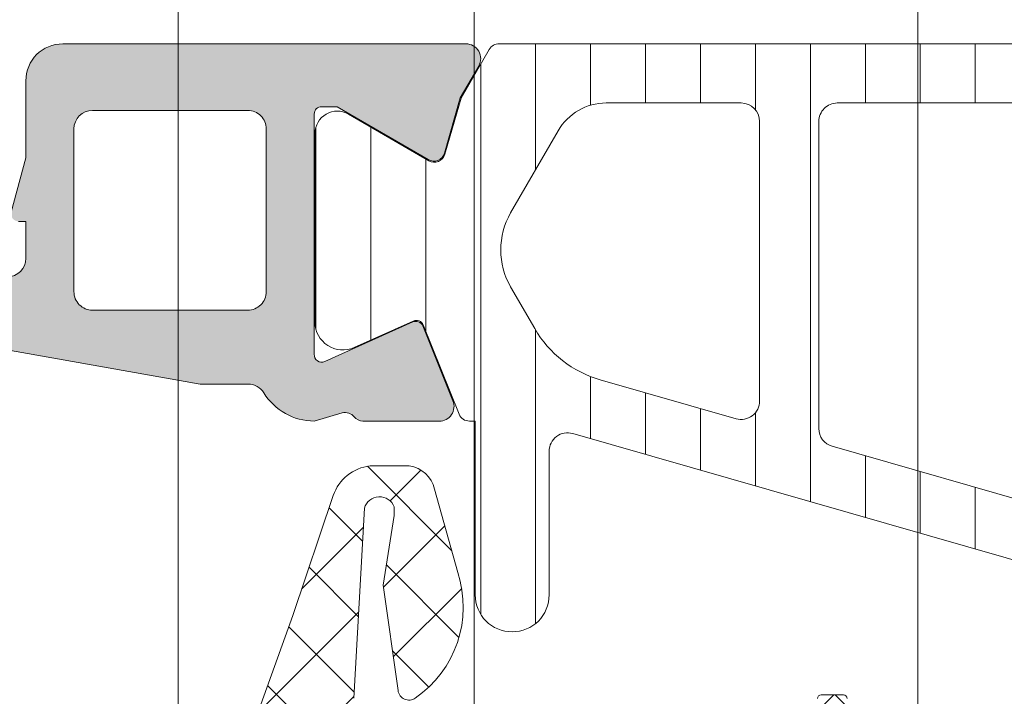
# Model space of a CAD drawing. Header units: millimetres. Extents: x 144573 to 336993, y 74252 to 247042.
# Tile 902 of 1056: x 198244 to 198271, y 226918 to 226936. Entities that reach past the tile are written whole.
import ezdxf

# ---------------------------------------------------------------- set-up
doc = ezdxf.new("R2010")
doc.units = ezdxf.units.MM
doc.layers.add('FASÁDA DETAILNÍ', color=255, linetype='Continuous', lineweight=0)
pattern_1 = [(135, (223145.3692754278, 214980.7191812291), (-1.077630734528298, -1.077630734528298), []), (225, (223145.3692754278, 214980.7191812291), (1.077630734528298, -1.077630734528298), [])]

msp = doc.modelspace()

# ---------------------------------------------------------------- hatches: boundary and pattern name
at = {"layer": 'FASÁDA DETAILNÍ'}
h = msp.add_hatch(dxfattribs=at)
h.set_pattern_fill('ANSI37', color=256, scale=0.625, angle=90, style=0)
h.set_pattern_definition([(135, (223145.3692754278, 214980.7191812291), (-1.403165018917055, -1.403165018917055), []), (225, (223145.3692754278, 214980.7191812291), (1.403165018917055, -1.403165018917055), [])])
edge = h.paths.add_edge_path()
edge.add_ellipse((198245.1717338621, 226944.6060278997), major_axis=(-5.039467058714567, 0), ratio=1, start_angle=299.79178446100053, end_angle=355.0355387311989, ccw=False)
edge.add_ellipse((198242.8169336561, 226948.7191123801), major_axis=(-0.3000000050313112, 0), ratio=1, start_angle=270.0006926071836, end_angle=299.79217297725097, ccw=False)
edge.add_line((198242.8169300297, 226949.0191123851), (198243.3512140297, 226949.0191153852))
edge.add_ellipse((198243.3512152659, 226948.7191156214), major_axis=(-0.2999997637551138, 0), ratio=1, start_angle=179.9999548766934, end_angle=270.00023610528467, ccw=False)
edge.add_line((198243.6512150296, 226948.7191153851), (198243.6512150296, 226947.1691183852))
edge.add_ellipse((198243.9512256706, 226947.1691260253), major_axis=(-0.3000106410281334, 0), ratio=1, start_angle=0.001459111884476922, end_angle=89.99567605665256)
edge.add_line((198243.9512030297, 226946.8691153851), (198245.3511850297, 226946.8691043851))
edge.add_ellipse((198245.3511821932, 226946.5691145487), major_axis=(-0.2999898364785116, 0), ratio=1, start_angle=180.0003507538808, end_angle=269.99945825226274, ccw=False)
edge.add_line((198245.6511720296, 226946.5691163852), (198245.6511720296, 226944.8691043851))
edge.add_ellipse((198245.3511618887, 226944.8691115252), major_axis=(-0.3000101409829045, 0), ratio=1, start_angle=90.00441944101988, end_angle=179.9986363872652, ccw=False)
edge.add_line((198245.3511850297, 226944.5691013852), (198243.7873540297, 226944.5691123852))
edge.add_ellipse((198243.7544970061, 226944.2679533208), major_axis=(-0.3029461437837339, 0), ratio=1, start_angle=-96.2264509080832, end_angle=13.48357731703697)
edge.add_ellipse((198232.4385326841, 226935.5630301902), major_axis=(-14.00076634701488, 0), ratio=1, start_angle=195.3017322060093, end_angle=218.0756200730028, ccw=False)
edge.add_ellipse((198246.4307704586, 226939.3697437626), major_axis=(-0.5004721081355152, 0), ratio=1, start_angle=12.91760853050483, end_angle=129.8066343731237)
edge.add_line((198246.7511720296, 226938.9852763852), (198246.7511720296, 226947.2685553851))
edge.add_ellipse((198246.2511723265, 226947.2685548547), major_axis=(-0.499999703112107, 0), ratio=1, start_angle=180.0000607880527, end_angle=240.0000196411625)
edge.add_line((198246.5011720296, 226947.7015673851), (198246.2011720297, 226947.8747733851))
edge.add_ellipse((198246.4511717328, 226948.3077859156), major_axis=(-0.4999997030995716, 0), ratio=1, start_angle=6.078805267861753e-05, end_angle=60.00001964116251, ccw=False)
edge.add_line((198245.9511720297, 226948.3077853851), (198245.9511720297, 226949.9371333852))
edge.add_ellipse((198246.9511713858, 226949.9371341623), major_axis=(-0.9999993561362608, 0), ratio=1, start_angle=-59.94966113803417, end_angle=4.4527992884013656e-05, ccw=False)
edge.add_ellipse((198242.7948446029, 226957.1215148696), major_axis=(-7.300023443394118, 0), ratio=1, start_angle=120.0503545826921, end_angle=168.7144463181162)
edge.add_ellipse((198249.8511816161, 226955.3062827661), major_axis=(-0.3999905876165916, 0), ratio=1, start_angle=255.1470247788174, end_angle=339.4981705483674)
edge.add_ellipse((198243.5020834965, 226957.6803497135), major_axis=(-6.378448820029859, 0), ratio=1, start_angle=104.45259778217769, end_angle=159.4981254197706, ccw=False)
edge.add_line((198245.0940100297, 226951.5037503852), (198243.6833030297, 226951.1401633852))
edge.add_line((198243.6833030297, 226951.1401633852), (198242.8206020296, 226950.9300503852))
edge.add_ellipse((198244.1511670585, 226945.5934276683), major_axis=(-5.499995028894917, 0), ratio=1, start_angle=-76.00004503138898, end_angle=3.420221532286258e-05)
edge.add_line((198238.6511720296, 226945.5934243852), (198238.6511720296, 226933.1753963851))
edge.add_line((198238.6511720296, 226933.1753963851), (198238.9387910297, 226931.8123393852))
edge.add_ellipse((198238.4495646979, 226931.70910677), major_axis=(-0.4999993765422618, 0), ratio=1, start_angle=130.2837515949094, end_angle=191.915300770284, ccw=False)
edge.add_line((198238.7728510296, 226931.3276813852), (198236.9162430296, 226929.7540703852))
edge.add_ellipse((198237.4011725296, 226929.1819313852), major_axis=(-0.7499997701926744, 0), ratio=1, start_angle=-49.71629384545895, end_angle=130.2837061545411)
edge.add_line((198237.8861020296, 226928.6097923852), (198240.1977460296, 226930.5690783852))
edge.add_ellipse((198239.5511738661, 226931.3319299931), major_axis=(-0.9999990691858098, 0), ratio=1, start_angle=130.2836986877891, end_angle=191.9152478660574)
edge.add_line((198240.5296270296, 226931.5383943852), (198240.1511720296, 226933.3319313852))
edge.add_line((198240.1511720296, 226933.3319313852), (198240.1511720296, 226945.0421323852))
h = msp.add_hatch(color=256, dxfattribs=at)
edge = h.paths.add_edge_path(flags=16)
edge.add_line((198246.0473870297, 226928.0192563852), (198250.2471370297, 226928.0192563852))
edge.add_ellipse((198250.2471374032, 226928.5192560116), major_axis=(-0.4999996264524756, 0), ratio=1, start_angle=89.99995719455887, end_angle=180.0000428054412)
edge.add_line((198250.7471370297, 226928.5192563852), (198250.7471370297, 226932.9192803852))
edge.add_ellipse((198250.2471374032, 226932.9192807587), major_axis=(-0.4999996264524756, 0), ratio=1, start_angle=179.9999571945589, end_angle=270.0000428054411)
edge.add_line((198250.2471370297, 226933.4192803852), (198246.0473880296, 226933.4192803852))
edge.add_ellipse((198246.0473885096, 226932.9192799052), major_axis=(-0.5000004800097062, 0), ratio=1, start_angle=270.0000550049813, end_angle=359.9999449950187)
edge.add_line((198245.5473880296, 226932.9192803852), (198245.5473870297, 226928.5192563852))
edge.add_ellipse((198246.0473866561, 226928.5192560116), major_axis=(-0.4999996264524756, 0), ratio=1, start_angle=-4.280544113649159e-05, end_angle=90.00004280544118)
edge = h.paths.add_edge_path()
edge.add_line((198248.9607910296, 226926.0208753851), (198242.1977910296, 226927.2206353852))
edge.add_arc((198242.5471353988, 226929.1898870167), 1.999998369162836, 179.9999607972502, 259.9404098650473, ccw=False)
edge.add_line((198240.5471370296, 226929.1898883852), (198240.5471370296, 226933.3548613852))
edge.add_line((198240.5471370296, 226933.3548613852), (198241.0074180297, 226935.0726503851))
edge.add_arc((198241.2006030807, 226935.0208864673), 0.1999999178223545, 90.00001461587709, 164.999961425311, ccw=False)
edge.add_line((198241.2006030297, 226935.2208863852), (198241.6471370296, 226935.2208863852))
edge.add_arc((198241.6471374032, 226934.7208867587), 0.4999996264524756, -4.2805441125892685e-05, 90.00004280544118, ccw=False)
edge.add_line((198242.1471370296, 226934.7208863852), (198242.1471370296, 226929.4208863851))
edge.add_arc((198242.6471366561, 226929.4208860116), 0.4999996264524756, 179.9999571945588, 270.0000428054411)
edge.add_line((198242.6471370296, 226928.9208863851), (198243.7473870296, 226928.9208863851))
edge.add_arc((198243.7473865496, 226929.4208868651), 0.5000004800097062, 270.0000550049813, 359.9999449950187)
edge.add_line((198244.2473870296, 226929.4208863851), (198244.2473870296, 226930.4208863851))
edge.add_line((198244.2473870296, 226930.4208863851), (198244.0473870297, 226930.4208863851))
edge.add_arc((198244.0473873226, 226930.6208865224), 0.2000001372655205, 164.9999946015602, 269.99991607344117, ccw=False)
edge.add_line((198243.8542020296, 226930.6726503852), (198244.2473880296, 226932.1400383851))
edge.add_line((198244.2473880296, 226932.1400383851), (198244.2473880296, 226934.2208863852))
edge.add_arc((198245.2473889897, 226934.2208854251), 1.000000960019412, 90.00005500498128, 179.9999449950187, ccw=False)
edge.add_line((198245.2473880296, 226935.2208863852), (198256.1468900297, 226935.2208863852))
edge.add_arc((198256.1468902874, 226934.8208860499), 0.4000003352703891, -29.999916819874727, 90.00003691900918, ccw=False)
edge.add_line((198256.4933010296, 226934.6208863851), (198255.9951350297, 226933.7580383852))
edge.add_line((198255.9951350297, 226933.7580383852), (198255.5672650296, 226932.2658773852))
edge.add_arc((198255.278886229, 226932.3485687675), 0.300000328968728, 239.8207587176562, 343.9999831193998, ccw=False)
edge.add_line((198255.1280740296, 226932.0892313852), (198252.6624630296, 226933.5209663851))
edge.add_line((198252.6624630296, 226933.5209663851), (198252.2420440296, 226933.5209663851))
edge.add_arc((198252.238551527, 226933.3293981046), 0.1916001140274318, 88.95554997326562, 182.5222218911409)
edge.add_line((198252.0471370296, 226933.3209663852), (198252.0471370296, 226926.8315273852))
edge.add_arc((198252.2463035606, 226926.8132896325), 0.1999998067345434, 174.7679954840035, 294.1409481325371)
edge.add_line((198252.3281000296, 226926.6307813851), (198254.7117850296, 226927.6991023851))
edge.add_arc((198254.793581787, 226927.5165937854), 0.2000002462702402, 21.973797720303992, 114.14098223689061, ccw=False)
edge.add_line((198254.9790530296, 226927.5914303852), (198255.7954130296, 226925.5682023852))
edge.add_arc((198255.4244711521, 226925.4185292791), 0.3999998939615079, -90.00001754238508, 21.973817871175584, ccw=False)
edge.add_line((198255.4244710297, 226925.0185293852), (198253.3603240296, 226925.0185283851))
edge.add_arc((198253.3603231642, 226925.3185280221), 0.2999996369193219, 217.9049134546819, 270.0001652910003, ccw=False)
edge.add_arc((198252.8869036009, 226924.9499174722), 0.3000002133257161, 37.90465250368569, 105.9998620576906)
edge.add_line((198252.8042130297, 226925.2382963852), (198252.0463240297, 226925.0209743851))
edge.add_arc((198252.0463235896, 226926.6209734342), 1.599999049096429, 211.5923944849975, 270.00001575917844, ccw=False)
edge.add_arc((198250.2575515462, 226925.5208414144), 0.4999999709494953, 31.59233596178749, 89.99845491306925)
edge.add_line((198250.2575650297, 226926.0208413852), (198248.9607910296, 226926.0208753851))
h = msp.add_hatch(dxfattribs=at)
h.set_pattern_fill('ANSI31', color=256, scale=0.468, angle=45, style=0)
h.set_pattern_definition([(90, (223145.3692754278, 214980.7191812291), (-1.4859, 3.33066907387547e-16), [])])
edge = h.paths.add_edge_path(flags=16)
edge.add_line((198258.6396500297, 226932.8710123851), (198257.3562880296, 226930.6483023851))
edge.add_ellipse((198259.088012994, 226929.6484300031), major_axis=(-1.99965400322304, 0), ratio=1, start_angle=-30.00150144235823, end_angle=29.99995422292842)
edge.add_line((198257.3562610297, 226928.6486043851), (198258.0083890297, 226927.5190863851))
edge.add_ellipse((198260.6064692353, 226929.0190895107), major_axis=(-3.000005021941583, 0), ratio=1, start_angle=30.00001355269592, end_angle=73.99994528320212)
edge.add_line((198259.7795530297, 226926.1353003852), (198263.4505750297, 226925.0826523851))
edge.add_ellipse((198263.5883938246, 226925.563283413), major_axis=(-0.5000002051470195, 0), ratio=1, start_angle=73.99999279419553, end_angle=180.0007989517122)
edge.add_line((198264.0883940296, 226925.5632903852), (198264.0882840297, 226933.1210433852))
edge.add_ellipse((198263.5882841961, 226933.1210335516), major_axis=(-0.4999998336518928, 0), ratio=1, start_angle=180.0011268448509, end_angle=270.0008212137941)
edge.add_line((198263.5882770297, 226933.6210333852), (198259.9386280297, 226933.6209773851))
edge.add_ellipse((198259.9386674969, 226932.120978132), major_axis=(-1.499999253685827, 0), ratio=1, start_angle=270.0015075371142, end_angle=329.9984727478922)
edge = h.paths.add_edge_path(flags=16)
edge.add_line((198265.6882860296, 226933.1210613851), (198265.6884130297, 226924.8177313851))
edge.add_ellipse((198266.1884133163, 226924.8177396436), major_axis=(-0.5000002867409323, 0), ratio=1, start_angle=0.0009463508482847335, end_angle=74.00005606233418)
edge.add_line((198266.0505950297, 226924.3371083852), (198272.0033570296, 226922.6301813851))
edge.add_ellipse((198272.1411760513, 226923.1108121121), major_axis=(-0.4999999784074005, 0), ratio=1, start_angle=73.99995830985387, end_angle=180.0009480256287)
edge.add_line((198272.6411760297, 226923.1108203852), (198272.6410060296, 226933.1211743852))
edge.add_ellipse((198272.1410058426, 226933.121162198), major_axis=(-0.5000001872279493, 0), ratio=1, start_angle=180.0013965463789, end_angle=270.0008952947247)
edge.add_line((198272.1409980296, 226933.6211623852), (198266.1882780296, 226933.6210723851))
edge.add_ellipse((198266.1882863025, 226933.1210721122), major_axis=(-0.5000002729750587, 0), ratio=1, start_angle=-89.99905199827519, end_angle=0.001229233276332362)
edge = h.paths.add_edge_path(flags=16)
edge.add_line((198280.0053100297, 226922.5720253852), (198281.8391990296, 226925.7484153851))
edge.add_ellipse((198279.241119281, 226927.2484152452), major_axis=(-3.000002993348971, 0), ratio=1, start_angle=150.0000360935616, end_angle=210.0014917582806)
edge.add_line((198281.8391590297, 226928.7484843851), (198279.4586640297, 226932.8713673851))
edge.add_ellipse((198278.1596457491, 226932.1213317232), major_axis=(-1.500000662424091, 0), ratio=1, start_angle=210.0015583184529, end_angle=270.0015171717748)
edge.add_line((198278.1596060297, 226933.6213323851), (198274.7409920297, 226933.6212413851))
edge.add_ellipse((198274.7410055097, 226933.1212419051), major_axis=(-0.4999994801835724, 0), ratio=1, start_angle=-89.99845530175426, end_angle=0.001434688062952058)
edge.add_line((198274.2410060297, 226933.1212293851), (198274.2411870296, 226922.8219143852))
edge.add_ellipse((198275.2411873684, 226922.8219327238), major_axis=(-1.000000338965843, 0), ratio=1, start_angle=0.001050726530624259, end_angle=90.00152757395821)
edge.add_line((198275.2412140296, 226921.8219323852), (198278.7063120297, 226921.8220253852))
edge.add_ellipse((198278.7062718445, 226923.3220255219), major_axis=(-1.500000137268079, 0), ratio=1, start_angle=90.00153496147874, end_angle=149.9999969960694)
edge = h.paths.add_edge_path()
edge.add_line((198281.8531160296, 226920.2221573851), (198275.3000530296, 226920.2219353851))
edge.add_arc((198275.2998861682, 226925.2219330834), 4.999997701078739, 253.9999762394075, 270.0019120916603, ccw=False)
edge.add_line((198273.9216980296, 226920.4156273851), (198259.0352800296, 226924.6842383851))
edge.add_arc((198258.8974615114, 226924.2036080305), 0.4999994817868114, 74.00000200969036, 180.0000739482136)
edge.add_line((198258.3974620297, 226924.2036073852), (198258.3974620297, 226920.3202333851))
edge.add_arc((198257.3974620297, 226920.3202133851), 1.0000000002, -179.99885408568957, 0.0011459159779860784, ccw=False)
edge.add_line((198256.3974620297, 226920.3201933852), (198256.3972740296, 226925.0185293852))
edge.add_line((198256.3972740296, 226925.0185293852), (198256.2412220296, 226925.0185293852))
edge.add_arc((198256.2412214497, 226925.3185293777), 0.2999999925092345, 201.9738458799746, 270.000110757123, ccw=False)
edge.add_line((198255.9630150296, 226925.2062743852), (198254.9898280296, 226927.6181763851))
edge.add_arc((198254.804356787, 226927.5433397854), 0.200000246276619, 21.97379770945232, 114.1409822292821)
edge.add_line((198254.7225600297, 226927.7258483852), (198253.1238750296, 226927.0093483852))
edge.add_arc((198252.8171367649, 226927.6937541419), 0.7499997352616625, 179.9999814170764, 294.1410584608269, ccw=False)
edge.add_line((198252.0671370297, 226927.6937543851), (198252.0671370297, 226932.8013033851))
edge.add_arc((198252.667136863, 226932.8013032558), 0.5999998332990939, 59.8570751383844, 179.9999876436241, ccw=False)
edge.add_line((198252.9684320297, 226933.3201683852), (198255.1403890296, 226932.0589523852))
edge.add_arc((198255.291037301, 226932.3183850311), 0.3000003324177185, 239.8569693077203, 343.9999309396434)
edge.add_line((198255.5794160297, 226932.2356933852), (198256.0136830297, 226933.7501653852))
edge.add_line((198256.0136830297, 226933.7501653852), (198256.7762310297, 226935.0709373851))
edge.add_arc((198257.0360381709, 226934.9209366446), 0.2999999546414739, 87.5366952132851, 149.999831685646, ccw=False)
edge.add_line((198257.0489320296, 226935.2206593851), (198281.0385860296, 226935.2206593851))
edge.add_arc((198281.0585407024, 226934.9213236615), 0.300000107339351, 30.000147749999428, 93.81387623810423, ccw=False)
edge.add_line((198281.3183480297, 226935.0713243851), (198282.0809160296, 226933.7505183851))
edge.add_line((198282.0809160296, 226933.7505183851), (198282.5151830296, 226932.2360473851))
edge.add_arc((198282.8035621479, 226932.3187385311), 0.3000005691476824, 195.9999567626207, 300.1429183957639)
edge.add_line((198282.9542100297, 226932.0593053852), (198285.1261660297, 226933.3205213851))
edge.add_arc((198285.4274616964, 226932.8016559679), 0.6000003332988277, 3.984274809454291e-05, 120.14295235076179, ccw=False)
edge.add_line((198286.0274620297, 226932.8016563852), (198286.0274620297, 226922.8980563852))
edge.add_arc((198285.2774619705, 226922.8980556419), 0.7500000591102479, -114.14102026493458, 5.6782613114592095e-05, ccw=False)
edge.add_line((198284.9707240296, 226922.2136493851), (198283.3720390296, 226922.9301493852))
edge.add_arc((198283.2902422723, 226922.7476407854), 0.2000002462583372, 65.85901777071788, 158.0262022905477)
edge.add_line((198283.1047710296, 226922.8224773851), (198282.1313120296, 226920.4099023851))
edge.add_arc((198281.8531061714, 226920.5221565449), 0.2999991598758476, 270.00188278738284, 338.02626146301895, ccw=False)
h = msp.add_hatch(dxfattribs=at)
h.set_pattern_fill('ANSI37', color=256, scale=0.48, angle=90, style=0)
h.set_pattern_definition(pattern_1)
edge = h.paths.add_edge_path(flags=16)
edge.add_line((198255.1498950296, 226904.5548185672), (198255.2496390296, 226903.1619645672))
edge.add_arc((198254.6511721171, 226903.1191070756), 0.599999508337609, -90.00000835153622, 4.09608051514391, ccw=False)
edge.add_arc((198254.6511719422, 226903.1191070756), 0.5999995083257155, 175.9039194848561, 270.00000835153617, ccw=False)
edge.add_line((198254.0527050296, 226903.1619645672), (198254.1524490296, 226904.5548185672))
edge.add_arc((198254.6511720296, 226904.5191040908), 0.5000001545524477, 4.096064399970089, 175.9039356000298, ccw=False)
edge = h.paths.add_edge_path(flags=16)
edge.add_arc((198253.0511754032, 226907.7191121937), 0.4999996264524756, -90.00004280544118, 4.2805441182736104e-05, ccw=False)
edge.add_line((198253.0511750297, 226907.2191125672), (198249.4574900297, 226907.2191125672))
edge.add_arc((198249.4574900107, 226907.7191129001), 0.5000003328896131, 156.7819733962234, 270.00000216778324, ccw=False)
edge.add_line((198248.9979840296, 226907.9162285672), (198251.7138620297, 226914.2473305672))
edge.add_arc((198252.1733673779, 226914.0502146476), 0.4999998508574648, 87.49988936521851, 156.7819182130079, ccw=False)
edge.add_line((198252.1951780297, 226914.5497385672), (198253.0729850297, 226914.5114125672))
edge.add_arc((198253.0511755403, 226914.0118889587), 0.4999994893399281, -4.485651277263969e-05, 87.50002088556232, ccw=False)
edge.add_line((198253.5511750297, 226914.0118885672), (198253.5511750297, 226907.7191125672))
edge = h.paths.add_edge_path(flags=16)
edge.add_line((198278.6050940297, 226913.1272745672), (198282.7537640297, 226904.2304215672))
edge.add_arc((198282.3006102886, 226904.0191124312), 0.4999998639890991, -90.00002967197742, 25.00000791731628, ccw=False)
edge.add_line((198282.3006100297, 226903.5191125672), (198272.9511750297, 226903.5191125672))
edge.add_arc((198272.9511746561, 226904.0191121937), 0.4999996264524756, 179.9999571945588, 270.0000428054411, ccw=False)
edge.add_line((198272.4511750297, 226904.0191125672), (198272.4511750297, 226913.1430355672))
edge.add_arc((198272.9511750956, 226913.1430354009), 0.5000000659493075, 87.49997275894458, 179.9999809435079, ccw=False)
edge.add_line((198272.9729850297, 226913.6425595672), (198278.1737490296, 226913.4154895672))
edge.add_arc((198278.1519393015, 226912.9159641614), 0.5000012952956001, 25.000091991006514, 87.50000252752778, ccw=False)
edge = h.paths.add_edge_path(flags=16)
edge.add_arc((198269.7511754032, 226904.0191121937), 0.4999996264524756, -90.00004280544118, 4.2805441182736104e-05, ccw=False)
edge.add_line((198269.7511750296, 226903.5191125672), (198262.5511750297, 226903.5191125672))
edge.add_arc((198262.5511746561, 226904.0191121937), 0.4999996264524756, 179.9999571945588, 270.0000428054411, ccw=False)
edge.add_line((198262.0511750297, 226904.0191125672), (198262.0511750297, 226905.2191125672))
edge.add_arc((198260.0511765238, 226905.2191140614), 1.999998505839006, 359.9999571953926, 450.0000428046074)
edge.add_line((198260.0511750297, 226907.2191125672), (198256.2511750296, 226907.2191125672))
edge.add_arc((198256.2511746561, 226907.7191121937), 0.4999996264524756, 179.9999571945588, 270.0000428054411, ccw=False)
edge.add_line((198255.7511750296, 226907.7191125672), (198255.7511750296, 226913.8721735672))
edge.add_arc((198256.2511750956, 226913.8721734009), 0.5000000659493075, 87.49997275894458, 179.9999809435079, ccw=False)
edge.add_line((198256.2729850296, 226914.3716975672), (198261.7729850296, 226914.1315625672))
edge.add_arc((198261.7511755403, 226913.6320389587), 0.499999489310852, -4.485984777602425e-05, 87.50002088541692, ccw=False)
edge.add_line((198262.2511750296, 226913.6320385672), (198262.2511750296, 226908.3191125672))
edge.add_arc((198263.3511750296, 226908.3191125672), 1.100000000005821, 180, 360)
edge.add_line((198264.4511750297, 226908.3191125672), (198264.4511750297, 226913.4923235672))
edge.add_arc((198264.9511750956, 226913.4923234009), 0.5000000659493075, 87.49997275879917, 179.999980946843, ccw=False)
edge.add_line((198264.9729850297, 226913.9918475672), (198269.7729850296, 226913.7822745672))
edge.add_arc((198269.7511755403, 226913.2827509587), 0.4999994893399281, -4.485651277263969e-05, 87.50002088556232, ccw=False)
edge.add_line((198270.2511750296, 226913.2827505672), (198270.2511750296, 226904.0191125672))
edge = h.paths.add_edge_path()
edge.add_line((198284.9642280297, 226905.4055695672), (198280.8663790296, 226914.1934355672))
edge.add_ellipse((198278.1474536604, 226912.9255780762), major_axis=(-3.000002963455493, 0), ratio=1, start_angle=205.0000306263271, end_angle=267.4999411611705)
edge.add_line((198278.2783150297, 226915.9227255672), (198277.6293650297, 226915.9510595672))
edge.add_ellipse((198277.651174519, 226916.4505831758), major_axis=(-0.4999994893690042, 0), ratio=1, start_angle=-4.485317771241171e-05, end_angle=87.50002088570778, ccw=False)
edge.add_line((198277.1511750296, 226916.4505835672), (198277.1511750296, 226917.4191125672))
edge.add_ellipse((198277.0511751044, 226917.4191126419), major_axis=(-0.09999992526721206, 0), ratio=1, start_angle=179.9999571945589, end_angle=270.0000428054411)
edge.add_line((198277.0511750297, 226917.5191125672), (198276.4511750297, 226917.5191125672))
edge.add_ellipse((198276.4511749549, 226917.4191126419), major_axis=(-0.0999999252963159, 0), ratio=1, start_angle=-90.0000428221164, end_angle=4.278876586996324e-05)
edge.add_line((198276.3511750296, 226917.4191125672), (198276.3511750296, 226916.5160745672))
edge.add_ellipse((198275.8511749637, 226916.5160747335), major_axis=(-0.5000000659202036, 0), ratio=1, start_angle=87.49997275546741, end_angle=179.999980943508, ccw=False)
edge.add_line((198275.8293650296, 226916.0165505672), (198266.9290710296, 226916.4103885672))
edge.add_ellipse((198266.9511751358, 226916.909899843), major_axis=(-0.5000001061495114, 0), ratio=1, start_angle=-8.298944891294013e-05, end_angle=87.46623077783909, ccw=False)
edge.add_line((198266.4511750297, 226916.9099005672), (198266.4511750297, 226917.5191125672))
edge.add_ellipse((198266.3511751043, 226917.5191126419), major_axis=(-0.0999999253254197, 0), ratio=1, start_angle=179.9999572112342, end_angle=270.0000427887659)
edge.add_line((198266.3511750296, 226917.6191125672), (198265.7511750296, 226917.6191125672))
edge.add_ellipse((198265.7511749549, 226917.5191126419), major_axis=(-0.09999992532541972, 0), ratio=1, start_angle=-90.00004280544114, end_angle=4.278876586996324e-05)
edge.add_line((198265.6511750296, 226917.5191125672), (198265.6511750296, 226916.9895505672))
edge.add_ellipse((198265.1511745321, 226916.9895502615), major_axis=(-0.5000004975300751, 0), ratio=1, start_angle=87.46630200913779, end_angle=180.0000350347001, ccw=False)
edge.add_line((198265.1290710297, 226916.4900385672), (198253.5888460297, 226917.0006945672))
edge.add_ellipse((198253.6106555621, 226917.5002191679), major_axis=(-0.5000004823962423, 0), ratio=1, start_angle=-3.217057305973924, end_angle=87.50002091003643, ccw=False)
edge.add_line((198253.1114430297, 226917.5282785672), (198253.4000060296, 226922.6620215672))
edge.add_ellipse((198253.8104240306, 226922.5464661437), major_axis=(-0.4263754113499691, 0), ratio=1, start_angle=200.7589723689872, end_angle=344.2751455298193, ccw=False)
edge.add_line((198254.2091190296, 226922.6975895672), (198254.2078790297, 226922.4649865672))
edge.add_line((198254.2078790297, 226922.4649865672), (198253.9097410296, 226920.5824075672))
edge.add_line((198253.9097410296, 226920.5824075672), (198254.3101670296, 226917.7331225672))
edge.add_ellipse((198254.6072476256, 226917.7748731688), major_axis=(-0.2999999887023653, 0), ratio=1, start_angle=7.999744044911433, end_angle=124.5977463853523)
edge.add_ellipse((198253.0741342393, 226919.9974442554), major_axis=(-3.000047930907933, 0), ratio=1, start_angle=124.5976412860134, end_angle=198.0084245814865)
edge.add_line((198255.9272130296, 226920.9249295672), (198255.2936370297, 226923.1798205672))
edge.add_ellipse((198254.5184245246, 226923.0188910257), major_axis=(-0.7917403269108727, 0), ratio=1, start_angle=191.727689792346, end_angle=263.201653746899)
edge.add_line((198254.6121470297, 226923.8050645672), (198253.5539370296, 226923.8062855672))
edge.add_ellipse((198253.6830612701, 226922.6271993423), major_axis=(-1.186135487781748, 0), ratio=1, start_angle=276.2496781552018, end_angle=341.3444235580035)
edge.add_line((198252.5592470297, 226923.0066185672), (198251.4649140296, 226919.7652785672))
edge.add_line((198251.4649140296, 226919.7652785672), (198248.5751360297, 226911.7154835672))
edge.add_line((198248.5751360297, 226911.7154835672), (198244.2423270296, 226901.8176065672))
edge.add_ellipse((198244.7013360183, 226901.6193365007), major_axis=(-0.5000002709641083, 0), ratio=1, start_angle=-23.36204948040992, end_angle=89.93342362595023)
edge.add_line((198244.7007550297, 226901.1193365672), (198245.2474560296, 226901.1187015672))
edge.add_ellipse((198245.2480363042, 226901.6187016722), major_axis=(-0.5000004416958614, 0), ratio=1, start_angle=89.93350548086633, end_angle=156.0791754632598)
edge.add_line((198245.7050900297, 226901.4159645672), (198247.1068460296, 226904.6199675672))
edge.add_ellipse((198248.022987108, 226904.2191132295), major_axis=(-0.9999993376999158, 0), ratio=1, start_angle=269.9999471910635, end_angle=336.3683852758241, ccw=False)
edge.add_line((198248.0229880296, 226905.2191125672), (198253.2509300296, 226905.2191125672))
edge.add_line((198253.2509300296, 226905.2191125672), (198253.2509390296, 226903.4196335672))
edge.add_line((198253.2509390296, 226903.4196335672), (198252.7361380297, 226903.2816915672))
edge.add_ellipse((198252.8509032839, 226903.0045375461), major_axis=(-0.2999756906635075, 0), ratio=1, start_angle=-67.5062997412, end_angle=22.50356669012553)
edge.add_line((198252.5737690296, 226902.8897245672), (198253.4229360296, 226901.6195975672))
edge.add_ellipse((198254.288800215, 226902.119318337), major_axis=(-0.9997207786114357, 0), ratio=1, start_angle=29.99076069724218, end_angle=90.00761184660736)
edge.add_line((198254.2889330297, 226901.1195975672), (198255.0132940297, 226901.1196285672))
edge.add_ellipse((198255.0130859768, 226902.1193663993), major_axis=(-0.9997378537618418, 0), ratio=1, start_angle=90.01192367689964, end_angle=150.0086750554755)
edge.add_line((198255.8789600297, 226901.6196285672), (198256.7281270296, 226902.8897245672))
edge.add_ellipse((198256.4509795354, 226903.0045364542), major_axis=(-0.2999875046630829, 0), ratio=1, start_angle=157.4975938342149, end_angle=247.501396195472)
edge.add_line((198256.5657730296, 226903.2816915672), (198256.0509570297, 226903.4196635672))
edge.add_line((198256.0509570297, 226903.4196635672), (198256.0509490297, 226905.2191125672))
edge.add_line((198256.0509490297, 226905.2191125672), (198259.2511760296, 226905.2191125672))
edge.add_ellipse((198259.2511762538, 226904.9191127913), major_axis=(-0.2999997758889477, 0), ratio=1, start_angle=179.9999572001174, end_angle=270.0000428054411, ccw=False)
edge.add_line((198259.5511760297, 226904.9191125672), (198259.5511760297, 226901.6191165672))
edge.add_ellipse((198260.0511756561, 226901.6191161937), major_axis=(-0.4999996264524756, 0), ratio=1, start_angle=-4.280544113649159e-05, end_angle=90.00004280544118)
edge.add_line((198260.0511760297, 226901.1191165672), (198286.9487980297, 226901.1191165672))
edge.add_line((198286.9487980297, 226901.1191165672), (198287.8439160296, 226902.6695085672))
edge.add_ellipse((198287.4109034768, 226902.9195086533), major_axis=(-0.4999999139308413, 0), ratio=1, start_angle=149.9999829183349, end_angle=269.9999366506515)
edge.add_line((198287.4109040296, 226903.4195085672), (198287.4109040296, 226905.1168795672))
edge.add_line((198287.4109040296, 226905.1168795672), (198285.4173820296, 226905.1168795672))
edge.add_ellipse((198285.417381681, 226905.6168798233), major_axis=(-0.5000002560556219, 0), ratio=1, start_angle=25.000128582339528, end_angle=90.00003995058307, ccw=False)
h = msp.add_hatch(dxfattribs=at)
h.set_pattern_fill('ANSI37', color=256, scale=0.48, angle=90, style=0)
h.set_pattern_definition(pattern_1)
edge = h.paths.add_edge_path(flags=16)
edge.add_line((198255.1498950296, 226904.5548183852), (198255.2496390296, 226903.1619643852))
edge.add_arc((198254.6511721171, 226903.1191068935), 0.599999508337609, -90.00000835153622, 4.09608051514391, ccw=False)
edge.add_arc((198254.6511719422, 226903.1191068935), 0.5999995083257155, 175.9039194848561, 270.00000835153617, ccw=False)
edge.add_line((198254.0527050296, 226903.1619643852), (198254.1524490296, 226904.5548183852))
edge.add_arc((198254.6511720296, 226904.5191039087), 0.5000001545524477, 4.096064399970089, 175.9039356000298, ccw=False)
edge = h.paths.add_edge_path(flags=16)
edge.add_arc((198253.0511754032, 226907.7191120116), 0.4999996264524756, -90.00004280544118, 4.2805441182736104e-05, ccw=False)
edge.add_line((198253.0511750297, 226907.2191123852), (198249.4574900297, 226907.2191123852))
edge.add_arc((198249.4574900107, 226907.719112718), 0.5000003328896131, 156.7819733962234, 270.00000216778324, ccw=False)
edge.add_line((198248.9979840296, 226907.9162283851), (198251.7138620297, 226914.2473303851))
edge.add_arc((198252.1733673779, 226914.0502144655), 0.4999998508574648, 87.49988936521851, 156.7819182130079, ccw=False)
edge.add_line((198252.1951780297, 226914.5497383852), (198253.0729850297, 226914.5114123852))
edge.add_arc((198253.0511755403, 226914.0118887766), 0.4999994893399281, -4.485651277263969e-05, 87.50002088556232, ccw=False)
edge.add_line((198253.5511750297, 226914.0118883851), (198253.5511750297, 226907.7191123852))
edge = h.paths.add_edge_path(flags=16)
edge.add_line((198278.6050940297, 226913.1272743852), (198282.7537640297, 226904.2304213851))
edge.add_arc((198282.3006102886, 226904.0191122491), 0.4999998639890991, -90.00002967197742, 25.00000791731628, ccw=False)
edge.add_line((198282.3006100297, 226903.5191123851), (198272.9511750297, 226903.5191123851))
edge.add_arc((198272.9511746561, 226904.0191120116), 0.4999996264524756, 179.9999571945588, 270.0000428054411, ccw=False)
edge.add_line((198272.4511750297, 226904.0191123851), (198272.4511750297, 226913.1430353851))
edge.add_arc((198272.9511750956, 226913.1430352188), 0.5000000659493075, 87.49997275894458, 179.9999809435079, ccw=False)
edge.add_line((198272.9729850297, 226913.6425593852), (198278.1737490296, 226913.4154893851))
edge.add_arc((198278.1519393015, 226912.9159639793), 0.5000012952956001, 25.000091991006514, 87.50000252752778, ccw=False)
edge = h.paths.add_edge_path(flags=16)
edge.add_arc((198269.7511754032, 226904.0191120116), 0.4999996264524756, -90.00004280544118, 4.2805441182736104e-05, ccw=False)
edge.add_line((198269.7511750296, 226903.5191123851), (198262.5511750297, 226903.5191123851))
edge.add_arc((198262.5511746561, 226904.0191120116), 0.4999996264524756, 179.9999571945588, 270.0000428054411, ccw=False)
edge.add_line((198262.0511750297, 226904.0191123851), (198262.0511750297, 226905.2191123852))
edge.add_arc((198260.0511765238, 226905.2191138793), 1.999998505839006, 359.9999571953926, 450.0000428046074)
edge.add_line((198260.0511750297, 226907.2191123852), (198256.2511750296, 226907.2191123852))
edge.add_arc((198256.2511746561, 226907.7191120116), 0.4999996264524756, 179.9999571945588, 270.0000428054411, ccw=False)
edge.add_line((198255.7511750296, 226907.7191123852), (198255.7511750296, 226913.8721733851))
edge.add_arc((198256.2511750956, 226913.8721732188), 0.5000000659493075, 87.49997275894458, 179.9999809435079, ccw=False)
edge.add_line((198256.2729850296, 226914.3716973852), (198261.7729850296, 226914.1315623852))
edge.add_arc((198261.7511755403, 226913.6320387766), 0.499999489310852, -4.485984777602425e-05, 87.50002088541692, ccw=False)
edge.add_line((198262.2511750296, 226913.6320383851), (198262.2511750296, 226908.3191123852))
edge.add_arc((198263.3511750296, 226908.3191123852), 1.100000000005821, 180, 360)
edge.add_line((198264.4511750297, 226908.3191123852), (198264.4511750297, 226913.4923233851))
edge.add_arc((198264.9511750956, 226913.4923232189), 0.5000000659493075, 87.49997275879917, 179.999980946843, ccw=False)
edge.add_line((198264.9729850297, 226913.9918473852), (198269.7729850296, 226913.7822743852))
edge.add_arc((198269.7511755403, 226913.2827507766), 0.4999994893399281, -4.485651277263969e-05, 87.50002088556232, ccw=False)
edge.add_line((198270.2511750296, 226913.2827503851), (198270.2511750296, 226904.0191123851))
edge = h.paths.add_edge_path()
edge.add_line((198284.9642280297, 226905.4055693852), (198280.8663790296, 226914.1934353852))
edge.add_ellipse((198278.1474536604, 226912.9255778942), major_axis=(-3.000002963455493, 0), ratio=1, start_angle=205.0000306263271, end_angle=267.4999411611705)
edge.add_line((198278.2783150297, 226915.9227253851), (198277.6293650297, 226915.9510593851))
edge.add_ellipse((198277.651174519, 226916.4505829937), major_axis=(-0.4999994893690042, 0), ratio=1, start_angle=-4.485317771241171e-05, end_angle=87.50002088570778, ccw=False)
edge.add_line((198277.1511750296, 226916.4505833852), (198277.1511750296, 226917.4191123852))
edge.add_ellipse((198277.0511751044, 226917.4191124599), major_axis=(-0.09999992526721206, 0), ratio=1, start_angle=179.9999571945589, end_angle=270.0000428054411)
edge.add_line((198277.0511750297, 226917.5191123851), (198276.4511750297, 226917.5191123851))
edge.add_ellipse((198276.4511749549, 226917.4191124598), major_axis=(-0.0999999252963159, 0), ratio=1, start_angle=-90.0000428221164, end_angle=4.278876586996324e-05)
edge.add_line((198276.3511750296, 226917.4191123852), (198276.3511750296, 226916.5160743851))
edge.add_ellipse((198275.8511749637, 226916.5160745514), major_axis=(-0.5000000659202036, 0), ratio=1, start_angle=87.49997275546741, end_angle=179.999980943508, ccw=False)
edge.add_line((198275.8293650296, 226916.0165503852), (198266.9290710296, 226916.4103883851))
edge.add_ellipse((198266.9511751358, 226916.9098996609), major_axis=(-0.5000001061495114, 0), ratio=1, start_angle=-8.298944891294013e-05, end_angle=87.46623077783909, ccw=False)
edge.add_line((198266.4511750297, 226916.9099003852), (198266.4511750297, 226917.5191123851))
edge.add_ellipse((198266.3511751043, 226917.5191124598), major_axis=(-0.0999999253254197, 0), ratio=1, start_angle=179.9999572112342, end_angle=270.0000427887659)
edge.add_line((198266.3511750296, 226917.6191123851), (198265.7511750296, 226917.6191123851))
edge.add_ellipse((198265.7511749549, 226917.5191124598), major_axis=(-0.09999992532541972, 0), ratio=1, start_angle=-90.00004280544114, end_angle=4.278876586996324e-05)
edge.add_line((198265.6511750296, 226917.5191123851), (198265.6511750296, 226916.9895503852))
edge.add_ellipse((198265.1511745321, 226916.9895500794), major_axis=(-0.5000004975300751, 0), ratio=1, start_angle=87.46630200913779, end_angle=180.0000350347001, ccw=False)
edge.add_line((198265.1290710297, 226916.4900383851), (198253.5888460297, 226917.0006943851))
edge.add_ellipse((198253.6106555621, 226917.5002189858), major_axis=(-0.5000004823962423, 0), ratio=1, start_angle=-3.217057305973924, end_angle=87.50002091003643, ccw=False)
edge.add_line((198253.1114430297, 226917.5282783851), (198253.4000060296, 226922.6620213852))
edge.add_ellipse((198253.8104240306, 226922.5464659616), major_axis=(-0.4263754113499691, 0), ratio=1, start_angle=200.7589723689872, end_angle=344.2751455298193, ccw=False)
edge.add_line((198254.2091190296, 226922.6975893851), (198254.2078790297, 226922.4649863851))
edge.add_line((198254.2078790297, 226922.4649863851), (198253.9097410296, 226920.5824073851))
edge.add_line((198253.9097410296, 226920.5824073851), (198254.3101670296, 226917.7331223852))
edge.add_ellipse((198254.6072476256, 226917.7748729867), major_axis=(-0.2999999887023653, 0), ratio=1, start_angle=7.999744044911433, end_angle=124.5977463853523)
edge.add_ellipse((198253.0741342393, 226919.9974440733), major_axis=(-3.000047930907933, 0), ratio=1, start_angle=124.5976412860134, end_angle=198.0084245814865)
edge.add_line((198255.9272130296, 226920.9249293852), (198255.2936370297, 226923.1798203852))
edge.add_ellipse((198254.5184245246, 226923.0188908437), major_axis=(-0.7917403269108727, 0), ratio=1, start_angle=191.727689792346, end_angle=263.201653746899)
edge.add_line((198254.6121470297, 226923.8050643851), (198253.5539370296, 226923.8062853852))
edge.add_ellipse((198253.6830612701, 226922.6271991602), major_axis=(-1.186135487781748, 0), ratio=1, start_angle=276.2496781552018, end_angle=341.3444235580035)
edge.add_line((198252.5592470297, 226923.0066183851), (198251.4649140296, 226919.7652783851))
edge.add_line((198251.4649140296, 226919.7652783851), (198248.5751360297, 226911.7154833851))
edge.add_line((198248.5751360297, 226911.7154833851), (198244.2423270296, 226901.8176063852))
edge.add_ellipse((198244.7013360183, 226901.6193363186), major_axis=(-0.5000002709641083, 0), ratio=1, start_angle=-23.36204948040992, end_angle=89.93342362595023)
edge.add_line((198244.7007550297, 226901.1193363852), (198245.2474560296, 226901.1187013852))
edge.add_ellipse((198245.2480363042, 226901.6187014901), major_axis=(-0.5000004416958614, 0), ratio=1, start_angle=89.93350548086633, end_angle=156.0791754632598)
edge.add_line((198245.7050900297, 226901.4159643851), (198247.1068460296, 226904.6199673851))
edge.add_ellipse((198248.022987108, 226904.2191130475), major_axis=(-0.9999993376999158, 0), ratio=1, start_angle=269.9999471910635, end_angle=336.3683852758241, ccw=False)
edge.add_line((198248.0229880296, 226905.2191123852), (198253.2509300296, 226905.2191123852))
edge.add_line((198253.2509300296, 226905.2191123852), (198253.2509390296, 226903.4196333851))
edge.add_line((198253.2509390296, 226903.4196333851), (198252.7361380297, 226903.2816913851))
edge.add_ellipse((198252.8509032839, 226903.004537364), major_axis=(-0.2999756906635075, 0), ratio=1, start_angle=-67.5062997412, end_angle=22.50356669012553)
edge.add_line((198252.5737690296, 226902.8897243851), (198253.4229360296, 226901.6195973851))
edge.add_ellipse((198254.288800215, 226902.1193181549), major_axis=(-0.9997207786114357, 0), ratio=1, start_angle=29.99076069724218, end_angle=90.00761184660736)
edge.add_line((198254.2889330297, 226901.1195973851), (198255.0132940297, 226901.1196283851))
edge.add_ellipse((198255.0130859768, 226902.1193662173), major_axis=(-0.9997378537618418, 0), ratio=1, start_angle=90.01192367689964, end_angle=150.0086750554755)
edge.add_line((198255.8789600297, 226901.6196283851), (198256.7281270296, 226902.8897243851))
edge.add_ellipse((198256.4509795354, 226903.0045362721), major_axis=(-0.2999875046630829, 0), ratio=1, start_angle=157.4975938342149, end_angle=247.501396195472)
edge.add_line((198256.5657730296, 226903.2816913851), (198256.0509570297, 226903.4196633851))
edge.add_line((198256.0509570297, 226903.4196633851), (198256.0509490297, 226905.2191123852))
edge.add_line((198256.0509490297, 226905.2191123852), (198259.2511760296, 226905.2191123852))
edge.add_ellipse((198259.2511762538, 226904.9191126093), major_axis=(-0.2999997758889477, 0), ratio=1, start_angle=179.9999572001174, end_angle=270.0000428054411, ccw=False)
edge.add_line((198259.5511760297, 226904.9191123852), (198259.5511760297, 226901.6191163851))
edge.add_ellipse((198260.0511756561, 226901.6191160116), major_axis=(-0.4999996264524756, 0), ratio=1, start_angle=-4.280544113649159e-05, end_angle=90.00004280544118)
edge.add_line((198260.0511760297, 226901.1191163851), (198286.9487980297, 226901.1191163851))
edge.add_line((198286.9487980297, 226901.1191163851), (198287.8439160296, 226902.6695083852))
edge.add_ellipse((198287.4109034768, 226902.9195084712), major_axis=(-0.4999999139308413, 0), ratio=1, start_angle=149.9999829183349, end_angle=269.9999366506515)
edge.add_line((198287.4109040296, 226903.4195083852), (198287.4109040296, 226905.1168793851))
edge.add_line((198287.4109040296, 226905.1168793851), (198285.4173820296, 226905.1168793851))
edge.add_ellipse((198285.417381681, 226905.6168796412), major_axis=(-0.5000002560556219, 0), ratio=1, start_angle=25.000128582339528, end_angle=90.00003995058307, ccw=False)

# ---------------------------------------------------------------- linework, layer by layer
for p, q in [((198248.3692601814, 223842.6779105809), (198248.3692601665, 242857.1778107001)), ((198248.369260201, 219182.1778107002), (198248.3692601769, 242857.1778107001)), ((198256.3692601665, 242857.1778107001), (198256.3692601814, 223842.6779105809)), ((198256.369260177, 242857.1778107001), (198256.3692601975, 222609.0552556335)), ((198268.3692601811, 223842.6779105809), (198268.3692601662, 242857.1778107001)), ((198268.3692601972, 222609.0552556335), (198268.3692601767, 242857.1778107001)), ((198248.3692601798, 226467.6779195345), (198248.3692638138, 228607.1778109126)), ((198256.3692609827, 226940.3936120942), (198256.3692601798, 226467.6779195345)), ((198268.3692601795, 226467.6779195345), (198268.3692609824, 226940.3936120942))]:
    msp.add_line(p, q, dxfattribs=at)
for points in [[(198243.8542020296, 226930.6726503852), (198244.2473880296, 226932.1400383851), (198244.2473880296, 226934.2208863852), (198244.2473880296, 226934.2208863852, -0.414213), (198245.2473880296, 226935.2208863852), (198256.1468900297, 226935.2208863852), (198256.1468900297, 226935.2208863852, -0.57735), (198256.4933010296, 226934.6208863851), (198255.9951350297, 226933.7580383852), (198255.5672650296, 226932.2658773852), (198255.5672650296, 226932.2658773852, -0.488701), (198255.1280740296, 226932.0892313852), (198252.6624630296, 226933.5209663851), (198252.2420440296, 226933.5209663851), (198252.2420440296, 226933.5209663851, 0.432566), (198252.0471370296, 226933.3209663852), (198252.0471370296, 226926.8315273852), (198252.0471370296, 226926.8315273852, 0.573708), (198252.3281000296, 226926.6307813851), (198254.7117850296, 226927.6991023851), (198254.7117850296, 226927.6991023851, -0.425336), (198254.9790530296, 226927.5914303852), (198255.7954130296, 226925.5682023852), (198255.7954130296, 226925.5682023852, -0.531563), (198255.4244710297, 226925.0185293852), (198253.3603240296, 226925.0185283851), (198253.3603240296, 226925.0185283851, -0.231306), (198253.1236140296, 226925.1342223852, 0.306185), (198252.8042130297, 226925.2382963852), (198252.0463240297, 226925.0209743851), (198252.0463240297, 226925.0209743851, -0.260516), (198250.6834500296, 226925.7827773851, 0.260509), (198250.2575650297, 226926.0208413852), (198248.9607910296, 226926.0208753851), (198248.9607910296, 226926.0208753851), (198242.1977910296, 226927.2206353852)], [(198273.9216980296, 226920.4156273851), (198259.0352800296, 226924.6842383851), (198259.0352800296, 226924.6842383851, 0.498582), (198258.3974620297, 226924.2036073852), (198258.3974620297, 226920.3202333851), (198258.3974620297, 226920.3202333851, -1), (198256.3974620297, 226920.3201933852), (198256.3972740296, 226925.0185293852), (198256.2412220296, 226925.0185293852), (198256.2412220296, 226925.0185293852, -0.305856), (198255.9630150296, 226925.2062743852), (198254.9898280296, 226927.6181763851), (198254.9898280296, 226927.6181763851, 0.425336), (198254.7225600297, 226927.7258483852), (198253.1238750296, 226927.0093483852), (198253.1238750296, 226927.0093483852, -0.543753), (198252.0671370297, 226927.6937543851), (198252.0671370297, 226932.8013033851), (198252.0671370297, 226932.8013033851, -0.578182), (198252.9684320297, 226933.3201683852), (198255.1403890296, 226932.0589523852), (198255.1403890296, 226932.0589523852, 0.488505), (198255.5794160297, 226932.2356933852), (198256.0136830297, 226933.7501653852), (198256.7762310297, 226935.0709373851), (198256.7762310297, 226935.0709373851, -0.279502), (198257.0489320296, 226935.2206593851), (198281.0385860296, 226935.2206593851)], [(198243.7473870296, 226928.9208863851, 0.414213), (198244.2473870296, 226929.4208863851), (198244.2473870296, 226930.4208863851), (198244.0473870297, 226930.4208863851)]]:
    msp.add_lwpolyline(points, format="xyb", dxfattribs=at)
at = {"layer": 'FASÁDA DETAILNÍ', "extrusion": (0, 0, -1)}
for points in [[(-198246.0473870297, 226928.0192563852), (-198250.2471370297, 226928.0192563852), (-198250.2471370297, 226928.0192563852, -0.414214), (-198250.7471370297, 226928.5192563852), (-198250.7471370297, 226932.9192803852), (-198250.7471370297, 226932.9192803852, -0.414214), (-198250.2471370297, 226933.4192803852), (-198246.0473880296, 226933.4192803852), (-198246.0473880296, 226933.4192803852, -0.414213), (-198245.5473880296, 226932.9192803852), (-198245.5473870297, 226928.5192563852), (-198245.5473870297, 226928.5192563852, -0.414214), (-198246.0473870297, 226928.0192563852)], [(-198258.6396500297, 226932.8710123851), (-198257.3562880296, 226930.6483023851), (-198257.3562880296, 226930.6483023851, -0.267956), (-198257.3562610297, 226928.6486043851), (-198258.0083890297, 226927.5190863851), (-198258.0083890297, 226927.5190863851, -0.19438), (-198259.7795530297, 226926.1353003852), (-198263.4505750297, 226925.0826523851), (-198263.4505750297, 226925.0826523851, -0.498586), (-198264.0883940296, 226925.5632903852), (-198264.0882840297, 226933.1210433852), (-198264.0882840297, 226933.1210433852, -0.414212), (-198263.5882770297, 226933.6210333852), (-198259.9386280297, 226933.6209773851), (-198259.9386280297, 226933.6209773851, -0.267935), (-198258.6396500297, 226932.8710123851)], [(-198265.6882860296, 226933.1210613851), (-198265.6884130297, 226924.8177313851), (-198265.6884130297, 226924.8177313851, -0.334591), (-198266.0505950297, 226924.3371083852), (-198272.0033570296, 226922.6301813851), (-198272.0033570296, 226922.6301813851, -0.498587), (-198272.6411760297, 226923.1108203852), (-198272.6410060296, 226933.1211743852), (-198272.6410060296, 226933.1211743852, -0.414211), (-198272.1409980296, 226933.6211623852), (-198266.1882780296, 226933.6210723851), (-198266.1882780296, 226933.6210723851, -0.414215), (-198265.6882860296, 226933.1210613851)]]:
    msp.add_lwpolyline(points, format="xyb", close=True, dxfattribs=at)
for points in [[(-198253.1114430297, 226917.5282785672), (-198253.4000060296, 226922.6620215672), (-198253.4000060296, 226922.6620215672, 0.723322), (-198254.2091190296, 226922.6975895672), (-198254.2078790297, 226922.4649865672), (-198253.9097410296, 226920.5824075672), (-198254.3101670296, 226917.7331225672), (-198254.3101670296, 226917.7331225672, -0.557725), (-198254.7775910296, 226917.5279255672, -0.331739), (-198255.9272130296, 226920.9249295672), (-198255.2936370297, 226923.1798205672), (-198255.2936370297, 226923.1798205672, -0.322384), (-198254.6121470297, 226923.8050645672), (-198253.5539370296, 226923.8062855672), (-198253.5539370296, 226923.8062855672, -0.291922), (-198252.5592470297, 226923.0066185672), (-198251.4649140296, 226919.7652785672), (-198248.5751360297, 226911.7154835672)], [(-198253.1114430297, 226917.5282783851), (-198253.4000060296, 226922.6620213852), (-198253.4000060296, 226922.6620213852, 0.723322), (-198254.2091190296, 226922.6975893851), (-198254.2078790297, 226922.4649863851), (-198253.9097410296, 226920.5824073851), (-198254.3101670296, 226917.7331223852), (-198254.3101670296, 226917.7331223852, -0.557725), (-198254.7775910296, 226917.5279253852, -0.331739), (-198255.9272130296, 226920.9249293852), (-198255.2936370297, 226923.1798203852), (-198255.2936370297, 226923.1798203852, -0.322384), (-198254.6121470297, 226923.8050643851), (-198253.5539370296, 226923.8062853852), (-198253.5539370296, 226923.8062853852, -0.291922), (-198252.5592470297, 226923.0066183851), (-198251.4649140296, 226919.7652783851), (-198248.5751360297, 226911.7154833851)], [(-198266.4511750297, 226917.5191125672, -0.414214), (-198266.3511750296, 226917.6191125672), (-198265.7511750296, 226917.6191125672), (-198265.7511750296, 226917.6191125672, -0.414214), (-198265.6511750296, 226917.5191125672)], [(-198266.4511750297, 226917.5191123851, -0.414214), (-198266.3511750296, 226917.6191123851), (-198265.7511750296, 226917.6191123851), (-198265.7511750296, 226917.6191123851, -0.414214), (-198265.6511750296, 226917.5191123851)]]:
    msp.add_lwpolyline(points, format="xyb", dxfattribs=at)

doc.saveas('drawing.dxf')
